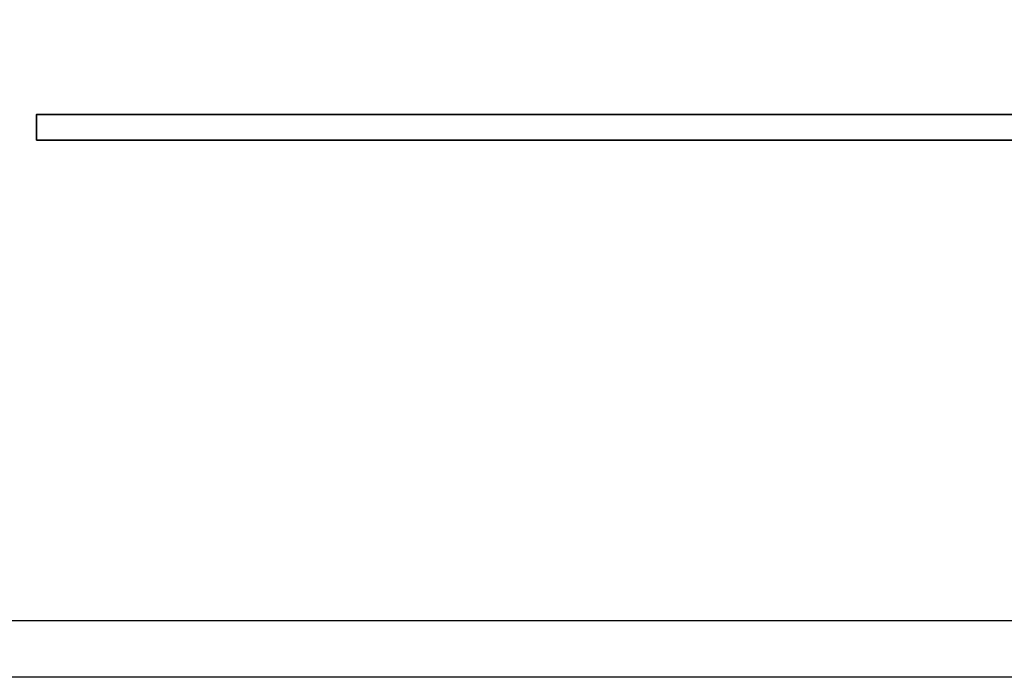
# Model space of a CAD drawing. Header units: millimetres. Extents: x -1108 to 3135, y -1596 to 860.
# Tile 396 of 649: x 967 to 976, y -1248 to -1242. Entities that reach past the tile are written whole.
import ezdxf

# ---------------------------------------------------------------- set-up
doc = ezdxf.new("R2010")
doc.units = ezdxf.units.MM
doc.layers.get('0').update_dxf_attribs({"linetype": 'CONTINUOUS'})
doc.layers.add('DIM', color=4, linetype='CONTINUOUS')
doc.layers.add('layer 1', color=7, linetype='CONTINUOUS')

# ---------------------------------------------------------------- blocks, each defined once
blk = doc.blocks.new('TBI MOTION logo(完整正式版)')
at = {"layer": 'layer 1', "color": 22, "lineweight": 35}
blk.add_open_spline([(75.90875, -9.47875), (75.90875, -9.47875), (75.90875, -12.28625), (75.90875, -12.28625), (75.90875, -12.28625), (75.90875, -12.28625), (75.90875, -12.47875), (75.90875, -12.47875), (75.90875, -12.47875), (75.90875, -12.47875), (75.71625, -12.47875), (75.71625, -12.47875), (75.71625, -12.47875), (75.71625, -12.47875), (-88.32875, -12.47875), (-88.32875, -12.47875), (-88.32875, -12.47875), (-88.32875, -12.47875), (-88.32875, -13.29375), (-88.32875, -13.29375), (-88.32875, -13.29375), (-88.32875, -13.29375), (82.89125, -13.29375), (82.89125, -13.29375), (82.89125, -13.29375), (82.89125, -13.29375), (75.90875, -9.47875), (75.90875, -9.47875)], degree=3, knots=[0, 0, 0, 0, 0.14285714, 0.14285714, 0.14285714, 0.14285715, 0.28571429, 0.28571429, 0.28571429, 0.2857143, 0.42857143, 0.42857143, 0.42857143, 0.42857144, 0.57142857, 0.57142857, 0.57142857, 0.57142858, 0.71428571, 0.71428571, 0.71428571, 0.71428572, 0.85714286, 0.85714286, 0.85714286, 0.85714287, 1, 1, 1, 1], dxfattribs=at)

msp = doc.modelspace()

# ---------------------------------------------------------------- linework, layer by layer
at = {"linetype": 'Continuous'}
msp.add_line((1136.4273, -1247.2368), (877.9392, -1247.2371), dxfattribs=at)
msp.add_open_spline([(1136.3069, -1247.7366), (877.9392, -1247.7369)], degree=1, dxfattribs=at)

# ---------------------------------------------------------------- block references
at = {"layer": 'DIM', "color": 7, "xscale": 0.2802190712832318, "yscale": 0.2802190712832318, "zscale": 0.2802190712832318}
msp.add_blockref('TBI MOTION logo(完整正式版)', (992.0792, -1239.2434), dxfattribs=at)

doc.saveas('drawing.dxf')
